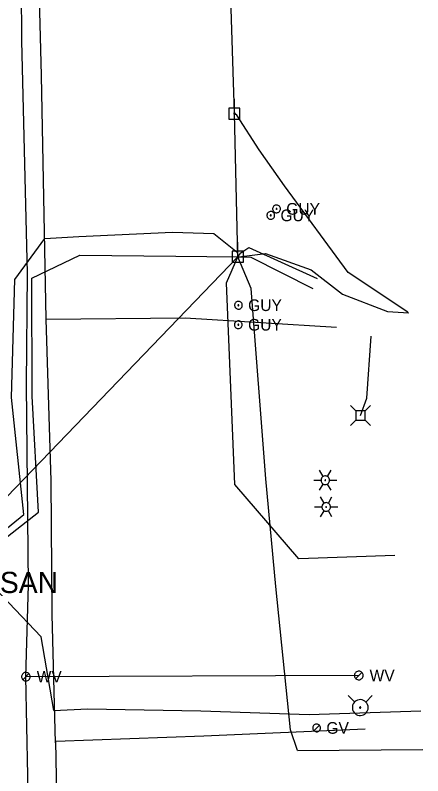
# Model space of a CAD drawing. Extents: x 600849 to 606371, y 330010 to 403088.
# Drawn here: x 601822.3 to 601957.1, y 399056.4 to 399307.4 of the extents above; entities that cross this region are included whole.
import ezdxf

# ---------------------------------------------------------------- set-up
doc = ezdxf.new("R2010")
doc.units = 0
for name, color, linetype in [('E_LTG', 7, 'Continuous'), ('E_UTL_AG_Bold', 7, 'Continuous'), ('E_UTL_E_UG', 7, 'Continuous'), ('E_UTL_EGuyWire', 7, 'Continuous'), ('E_UTL_EPowerPole', 7, 'Continuous'), ('E_UTL_FO_UG', 7, 'Continuous'), ('E_UTL_G', 7, 'Continuous'), ('E_UTL_G_UG', 7, 'Continuous'), ('E_UTL_Overhead', 7, 'Continuous'), ('E_UTL_SAN', 7, 'Continuous'), ('E_UTL_W', 7, 'Continuous'), ('E_UTL_W_UG', 7, 'Continuous'), ('E_UTL_WHydrant', 7, 'Continuous')]:
    doc.layers.add(name, color=color, linetype=linetype)

msp = doc.modelspace()

# ---------------------------------------------------------------- linework, layer by layer
at = {"layer": 'E_LTG'}
for points in [[(601924.14, 399155.17), (601922.95, 399157.23)], [(601925.57, 399155.17), (601926.76, 399157.23)], [(601921.05, 399153.93), (601923.43, 399153.93)], [(601926.29, 399153.93), (601926.26, 399154.2), (601926.18, 399154.46), (601926.06, 399154.7), (601925.89, 399154.92), (601925.69, 399155.09), (601925.45, 399155.23), (601925.19, 399155.32), (601924.92, 399155.36), (601924.65, 399155.34), (601924.39, 399155.28), (601924.14, 399155.17), (601923.92, 399155.01), (601923.73, 399154.81), (601923.59, 399154.58), (601923.49, 399154.33), (601923.43, 399154.07), (601923.43, 399153.79), (601923.49, 399153.53), (601923.59, 399153.27), (601923.73, 399153.05), (601923.92, 399152.85), (601924.14, 399152.69), (601924.39, 399152.58), (601924.65, 399152.52), (601924.92, 399152.5), (601925.19, 399152.54), (601925.45, 399152.63), (601925.69, 399152.77), (601925.89, 399152.94), (601926.06, 399153.16), (601926.18, 399153.4), (601926.26, 399153.66), (601926.29, 399153.93)], [(601926.29, 399153.93), (601926.26, 399154.2), (601926.18, 399154.46), (601926.06, 399154.7), (601925.89, 399154.92), (601925.69, 399155.09), (601925.45, 399155.23), (601925.19, 399155.32), (601924.92, 399155.36), (601924.65, 399155.34), (601924.39, 399155.28), (601924.14, 399155.17), (601923.92, 399155.01), (601923.73, 399154.81), (601923.59, 399154.58), (601923.49, 399154.33), (601923.43, 399154.07), (601923.43, 399153.79), (601923.49, 399153.53), (601923.59, 399153.27), (601923.73, 399153.05), (601923.92, 399152.85), (601924.14, 399152.69), (601924.39, 399152.58), (601924.65, 399152.52), (601924.92, 399152.5), (601925.19, 399152.54), (601925.45, 399152.63), (601925.69, 399152.77), (601925.89, 399152.94), (601926.06, 399153.16), (601926.18, 399153.4), (601926.26, 399153.66), (601926.29, 399153.93)], [(601926.29, 399153.93), (601926.26, 399154.2), (601926.18, 399154.46), (601926.06, 399154.7), (601925.89, 399154.92), (601925.69, 399155.09), (601925.45, 399155.23), (601925.19, 399155.32), (601924.92, 399155.36), (601924.65, 399155.34), (601924.39, 399155.28), (601924.14, 399155.17), (601923.92, 399155.01), (601923.73, 399154.81), (601923.59, 399154.58), (601923.49, 399154.33), (601923.43, 399154.07), (601923.43, 399153.79), (601923.49, 399153.53), (601923.59, 399153.27), (601923.73, 399153.05), (601923.92, 399152.85), (601924.14, 399152.69), (601924.39, 399152.58), (601924.65, 399152.52), (601924.92, 399152.5), (601925.19, 399152.54), (601925.45, 399152.63), (601925.69, 399152.77), (601925.89, 399152.94), (601926.06, 399153.16), (601926.18, 399153.4), (601926.26, 399153.66), (601926.29, 399153.93)], [(601924.98, 399153.93), (601924.97, 399153.95), (601924.97, 399153.97), (601924.96, 399153.99), (601924.94, 399154.01), (601924.93, 399154.03), (601924.91, 399154.04), (601924.88, 399154.05), (601924.86, 399154.05), (601924.84, 399154.05), (601924.82, 399154.04), (601924.8, 399154.03), (601924.78, 399154.02), (601924.76, 399154), (601924.75, 399153.98), (601924.74, 399153.96), (601924.74, 399153.94), (601924.74, 399153.92), (601924.74, 399153.9), (601924.75, 399153.88), (601924.76, 399153.86), (601924.78, 399153.84), (601924.8, 399153.83), (601924.82, 399153.82), (601924.84, 399153.81), (601924.86, 399153.81), (601924.88, 399153.81), (601924.91, 399153.82), (601924.93, 399153.83), (601924.94, 399153.85), (601924.96, 399153.87), (601924.97, 399153.89), (601924.97, 399153.91), (601924.98, 399153.93)], [(601926.29, 399153.93), (601928.67, 399153.93)], [(601922.95, 399150.63), (601924.14, 399152.69)], [(601926.76, 399150.63), (601925.57, 399152.69)], [(601924.43, 399146.34), (601923.24, 399148.4)], [(601925.86, 399146.34), (601927.05, 399148.4)], [(601926.57, 399145.1), (601926.55, 399145.37), (601926.47, 399145.63), (601926.34, 399145.87), (601926.18, 399146.09), (601925.97, 399146.26), (601925.74, 399146.4), (601925.48, 399146.49), (601925.21, 399146.53), (601924.94, 399146.51), (601924.67, 399146.45), (601924.43, 399146.34), (601924.21, 399146.18), (601924.02, 399145.98), (601923.87, 399145.75), (601923.77, 399145.5), (601923.72, 399145.24), (601923.72, 399144.96), (601923.77, 399144.7), (601923.87, 399144.44), (601924.02, 399144.22), (601924.21, 399144.02), (601924.43, 399143.86), (601924.67, 399143.75), (601924.94, 399143.69), (601925.21, 399143.67), (601925.48, 399143.71), (601925.74, 399143.8), (601925.97, 399143.94), (601926.18, 399144.11), (601926.34, 399144.33), (601926.47, 399144.57), (601926.55, 399144.83), (601926.57, 399145.1)], [(601926.57, 399145.1), (601926.55, 399145.37), (601926.47, 399145.63), (601926.34, 399145.87), (601926.18, 399146.09), (601925.97, 399146.26), (601925.74, 399146.4), (601925.48, 399146.49), (601925.21, 399146.53), (601924.94, 399146.51), (601924.67, 399146.45), (601924.43, 399146.34), (601924.21, 399146.18), (601924.02, 399145.98), (601923.87, 399145.75), (601923.77, 399145.5), (601923.72, 399145.24), (601923.72, 399144.96), (601923.77, 399144.7), (601923.87, 399144.44), (601924.02, 399144.22), (601924.21, 399144.02), (601924.43, 399143.86), (601924.67, 399143.75), (601924.94, 399143.69), (601925.21, 399143.67), (601925.48, 399143.71), (601925.74, 399143.8), (601925.97, 399143.94), (601926.18, 399144.11), (601926.34, 399144.33), (601926.47, 399144.57), (601926.55, 399144.83), (601926.57, 399145.1)], [(601926.57, 399145.1), (601926.55, 399145.37), (601926.47, 399145.63), (601926.34, 399145.87), (601926.18, 399146.09), (601925.97, 399146.26), (601925.74, 399146.4), (601925.48, 399146.49), (601925.21, 399146.53), (601924.94, 399146.51), (601924.67, 399146.45), (601924.43, 399146.34), (601924.21, 399146.18), (601924.02, 399145.98), (601923.87, 399145.75), (601923.77, 399145.5), (601923.72, 399145.24), (601923.72, 399144.96), (601923.77, 399144.7), (601923.87, 399144.44), (601924.02, 399144.22), (601924.21, 399144.02), (601924.43, 399143.86), (601924.67, 399143.75), (601924.94, 399143.69), (601925.21, 399143.67), (601925.48, 399143.71), (601925.74, 399143.8), (601925.97, 399143.94), (601926.18, 399144.11), (601926.34, 399144.33), (601926.47, 399144.57), (601926.55, 399144.83), (601926.57, 399145.1)], [(601921.33, 399145.1), (601923.71, 399145.1)], [(601923.24, 399141.8), (601924.43, 399143.86)], [(601925.26, 399145.1), (601925.26, 399145.12), (601925.25, 399145.14), (601925.24, 399145.16), (601925.23, 399145.18), (601925.21, 399145.2), (601925.19, 399145.21), (601925.17, 399145.22), (601925.15, 399145.22), (601925.13, 399145.22), (601925.1, 399145.21), (601925.08, 399145.2), (601925.06, 399145.19), (601925.05, 399145.17), (601925.04, 399145.15), (601925.03, 399145.13), (601925.02, 399145.11), (601925.02, 399145.09), (601925.03, 399145.07), (601925.04, 399145.05), (601925.05, 399145.03), (601925.06, 399145.01), (601925.08, 399145), (601925.1, 399144.99), (601925.13, 399144.98), (601925.15, 399144.98), (601925.17, 399144.98), (601925.19, 399144.99), (601925.21, 399145), (601925.23, 399145.02), (601925.24, 399145.04), (601925.25, 399145.06), (601925.26, 399145.08), (601925.26, 399145.1)], [(601927.05, 399141.8), (601925.86, 399143.86)], [(601926.57, 399145.1), (601928.95, 399145.1)]]:
    msp.add_lwpolyline(points, dxfattribs=at)
at = {"layer": 'E_UTL_AG_Bold'}
for points in [[(601934.95, 399176.83), (601933.2, 399178.58)], [(601938.05, 399176.83), (601939.8, 399178.58)], [(601938.05, 399176.83), (601934.95, 399176.83)], [(601934.95, 399176.83), (601934.95, 399173.73)], [(601938.05, 399173.73), (601938.05, 399176.83)], [(601934.95, 399173.73), (601933.2, 399171.98)], [(601934.95, 399173.73), (601938.05, 399173.73)], [(601938.05, 399173.73), (601939.8, 399171.98)]]:
    msp.add_lwpolyline(points, dxfattribs=at)
at = {"layer": 'E_UTL_E_UG'}
for points in [[(601952.11, 399209.41), (601932.39, 399222.49), (601911.37, 399251.15), (601902.98, 399262.95), (601895.64, 399274.45), (601894.82, 399274.94)], [(601895.99, 399227.7), (601897.15, 399227.74), (601905.06, 399228.75), (601920.19, 399223.37), (601930.49, 399215.34), (601945.43, 399209.68), (601952.48, 399209.17)], [(601936.5, 399175.28), (601938.61, 399181.05), (601940.02, 399201.44)]]:
    msp.add_lwpolyline(points, dxfattribs=at)
at = {"layer": 'E_UTL_EGuyWire'}
for points in [[(601910.01, 399243.5), (601909.99, 399243.75), (601909.92, 399243.98), (601909.81, 399244.2), (601909.66, 399244.39), (601909.47, 399244.55), (601909.26, 399244.67), (601909.03, 399244.75), (601908.79, 399244.78), (601908.55, 399244.77), (601908.31, 399244.72), (601908.09, 399244.61), (601907.89, 399244.47), (601907.72, 399244.3), (601907.59, 399244.09), (601907.5, 399243.86), (601907.45, 399243.62), (601907.45, 399243.38), (601907.5, 399243.14), (601907.59, 399242.91), (601907.72, 399242.71), (601907.89, 399242.53), (601908.09, 399242.39), (601908.31, 399242.29), (601908.55, 399242.23), (601908.79, 399242.22), (601909.03, 399242.26), (601909.26, 399242.34), (601909.47, 399242.46), (601909.66, 399242.62), (601909.81, 399242.81), (601909.92, 399243.03), (601909.99, 399243.26), (601910.01, 399243.5)], [(601908.89, 399243.5), (601908.89, 399243.53), (601908.88, 399243.56), (601908.86, 399243.59), (601908.84, 399243.61), (601908.82, 399243.63), (601908.79, 399243.65), (601908.77, 399243.66), (601908.74, 399243.66), (601908.71, 399243.66), (601908.68, 399243.65), (601908.65, 399243.64), (601908.62, 399243.62), (601908.6, 399243.6), (601908.59, 399243.58), (601908.57, 399243.55), (601908.57, 399243.52), (601908.57, 399243.49), (601908.57, 399243.46), (601908.59, 399243.43), (601908.6, 399243.4), (601908.62, 399243.38), (601908.65, 399243.36), (601908.68, 399243.35), (601908.71, 399243.34), (601908.74, 399243.34), (601908.77, 399243.35), (601908.79, 399243.36), (601908.82, 399243.37), (601908.84, 399243.39), (601908.86, 399243.42), (601908.88, 399243.44), (601908.89, 399243.47), (601908.89, 399243.5)], [(601908.11, 399241.36), (601908.09, 399241.6), (601908.02, 399241.83), (601907.91, 399242.05), (601907.75, 399242.24), (601907.57, 399242.4), (601907.36, 399242.52), (601907.13, 399242.6), (601906.89, 399242.64), (601906.64, 399242.63), (601906.41, 399242.57), (601906.18, 399242.47), (601905.99, 399242.33), (601905.82, 399242.15), (601905.69, 399241.94), (601905.59, 399241.72), (601905.55, 399241.48), (601905.55, 399241.23), (601905.59, 399240.99), (601905.69, 399240.77), (601905.82, 399240.56), (601905.99, 399240.39), (601906.18, 399240.24), (601906.41, 399240.14), (601906.64, 399240.09), (601906.89, 399240.07), (601907.13, 399240.11), (601907.36, 399240.19), (601907.57, 399240.31), (601907.75, 399240.47), (601907.91, 399240.66), (601908.02, 399240.88), (601908.09, 399241.11), (601908.11, 399241.36)], [(601906.99, 399241.36), (601906.98, 399241.39), (601906.98, 399241.42), (601906.96, 399241.44), (601906.94, 399241.47), (601906.92, 399241.49), (601906.89, 399241.5), (601906.86, 399241.51), (601906.83, 399241.52), (601906.8, 399241.51), (601906.77, 399241.51), (601906.75, 399241.49), (601906.72, 399241.48), (601906.7, 399241.45), (601906.68, 399241.43), (601906.67, 399241.4), (601906.67, 399241.37), (601906.67, 399241.34), (601906.67, 399241.31), (601906.68, 399241.28), (601906.7, 399241.26), (601906.72, 399241.23), (601906.75, 399241.22), (601906.77, 399241.2), (601906.8, 399241.2), (601906.83, 399241.2), (601906.86, 399241.2), (601906.89, 399241.21), (601906.92, 399241.22), (601906.94, 399241.24), (601906.96, 399241.27), (601906.98, 399241.3), (601906.98, 399241.33), (601906.99, 399241.36)], [(601897.42, 399211.7), (601897.4, 399211.94), (601897.33, 399212.18), (601897.21, 399212.39), (601897.06, 399212.59), (601896.88, 399212.75), (601896.67, 399212.87), (601896.44, 399212.95), (601896.2, 399212.98), (601895.95, 399212.97), (601895.72, 399212.91), (601895.49, 399212.81), (601895.29, 399212.67), (601895.13, 399212.49), (601894.99, 399212.29), (601894.9, 399212.06), (601894.86, 399211.82), (601894.86, 399211.58), (601894.9, 399211.34), (601894.99, 399211.11), (601895.13, 399210.91), (601895.29, 399210.73), (601895.49, 399210.59), (601895.72, 399210.49), (601895.95, 399210.43), (601896.2, 399210.42), (601896.44, 399210.45), (601896.67, 399210.53), (601896.88, 399210.66), (601897.06, 399210.81), (601897.21, 399211.01), (601897.33, 399211.22), (601897.4, 399211.46), (601897.42, 399211.7)], [(601896.3, 399211.7), (601896.29, 399211.73), (601896.28, 399211.76), (601896.27, 399211.79), (601896.25, 399211.81), (601896.23, 399211.83), (601896.2, 399211.85), (601896.17, 399211.86), (601896.14, 399211.86), (601896.11, 399211.86), (601896.08, 399211.85), (601896.05, 399211.84), (601896.03, 399211.82), (601896.01, 399211.8), (601895.99, 399211.77), (601895.98, 399211.75), (601895.98, 399211.72), (601895.98, 399211.69), (601895.98, 399211.66), (601895.99, 399211.63), (601896.01, 399211.6), (601896.03, 399211.58), (601896.05, 399211.56), (601896.08, 399211.55), (601896.11, 399211.54), (601896.14, 399211.54), (601896.17, 399211.54), (601896.2, 399211.55), (601896.23, 399211.57), (601896.25, 399211.59), (601896.27, 399211.61), (601896.28, 399211.64), (601896.29, 399211.67), (601896.3, 399211.7)], [(601897.41, 399205.25), (601897.38, 399205.49), (601897.31, 399205.73), (601897.2, 399205.94), (601897.05, 399206.13), (601896.87, 399206.29), (601896.66, 399206.42), (601896.43, 399206.5), (601896.18, 399206.53), (601895.94, 399206.52), (601895.7, 399206.46), (601895.48, 399206.36), (601895.28, 399206.22), (601895.11, 399206.04), (601894.98, 399205.84), (601894.89, 399205.61), (601894.85, 399205.37), (601894.85, 399205.13), (601894.89, 399204.89), (601894.98, 399204.66), (601895.11, 399204.46), (601895.28, 399204.28), (601895.48, 399204.14), (601895.7, 399204.04), (601895.94, 399203.98), (601896.18, 399203.97), (601896.43, 399204), (601896.66, 399204.08), (601896.87, 399204.2), (601897.05, 399204.36), (601897.2, 399204.55), (601897.31, 399204.77), (601897.38, 399205.01), (601897.41, 399205.25)], [(601896.28, 399205.25), (601896.28, 399205.28), (601896.27, 399205.31), (601896.26, 399205.34), (601896.24, 399205.36), (601896.22, 399205.38), (601896.19, 399205.39), (601896.16, 399205.4), (601896.13, 399205.41), (601896.1, 399205.41), (601896.07, 399205.4), (601896.04, 399205.39), (601896.02, 399205.37), (601896, 399205.35), (601895.98, 399205.32), (601895.97, 399205.29), (601895.96, 399205.26), (601895.96, 399205.23), (601895.97, 399205.2), (601895.98, 399205.18), (601896, 399205.15), (601896.02, 399205.13), (601896.04, 399205.11), (601896.07, 399205.1), (601896.1, 399205.09), (601896.13, 399205.09), (601896.16, 399205.09), (601896.19, 399205.1), (601896.22, 399205.12), (601896.24, 399205.14), (601896.26, 399205.16), (601896.27, 399205.19), (601896.28, 399205.22), (601896.28, 399205.25)]]:
    msp.add_lwpolyline(points, dxfattribs=at)
at = {"layer": 'E_UTL_EPowerPole'}
for points in [[(601894.79, 399276.78), (601894.79, 399279.69)], [(601896.63, 399276.78), (601892.94, 399276.78)], [(601892.94, 399276.78), (601892.94, 399273.09)], [(601896.63, 399273.09), (601896.63, 399276.78)], [(601895.06, 399274.94), (601895.05, 399274.99), (601895.04, 399275.03), (601895.02, 399275.07), (601894.99, 399275.11), (601894.96, 399275.14), (601894.92, 399275.16), (601894.88, 399275.17), (601894.83, 399275.18), (601894.79, 399275.18), (601894.74, 399275.17), (601894.7, 399275.15), (601894.66, 399275.12), (601894.63, 399275.09), (601894.61, 399275.05), (601894.59, 399275.01), (601894.58, 399274.96), (601894.58, 399274.92), (601894.59, 399274.87), (601894.61, 399274.83), (601894.63, 399274.79), (601894.66, 399274.76), (601894.7, 399274.73), (601894.74, 399274.72), (601894.79, 399274.71), (601894.83, 399274.7), (601894.88, 399274.71), (601894.92, 399274.72), (601894.96, 399274.75), (601894.99, 399274.78), (601895.02, 399274.81), (601895.04, 399274.85), (601895.05, 399274.9), (601895.06, 399274.94)], [(601892.94, 399273.09), (601896.63, 399273.09)], [(601895.96, 399229.55), (601895.96, 399232.46)], [(601897.81, 399229.55), (601894.12, 399229.55)], [(601894.12, 399229.55), (601894.12, 399225.86)], [(601897.81, 399225.86), (601897.81, 399229.55)], [(601896.23, 399227.7), (601896.23, 399227.75), (601896.22, 399227.79), (601896.19, 399227.83), (601896.17, 399227.87), (601896.13, 399227.9), (601896.09, 399227.92), (601896.05, 399227.94), (601896.01, 399227.94), (601895.96, 399227.94), (601895.92, 399227.93), (601895.88, 399227.91), (601895.84, 399227.88), (601895.81, 399227.85), (601895.78, 399227.81), (601895.77, 399227.77), (601895.76, 399227.73), (601895.76, 399227.68), (601895.77, 399227.64), (601895.78, 399227.6), (601895.81, 399227.56), (601895.84, 399227.52), (601895.88, 399227.5), (601895.92, 399227.48), (601895.96, 399227.47), (601896.01, 399227.47), (601896.05, 399227.47), (601896.09, 399227.49), (601896.13, 399227.51), (601896.17, 399227.54), (601896.19, 399227.58), (601896.22, 399227.62), (601896.23, 399227.66), (601896.23, 399227.7)], [(601894.12, 399225.86), (601897.81, 399225.86)]]:
    msp.add_lwpolyline(points, dxfattribs=at)
at = {"layer": 'E_UTL_FO_UG'}
for points in [[(601801.74, 399127.08), (601808.34, 399129), (601825.23, 399142.6), (601821.16, 399181.19), (601822.27, 399220.22), (601832.14, 399233.72), (601843.41, 399234.4), (601874.39, 399235.8), (601887.98, 399235.36), (601895.71, 399229.18), (601895.99, 399227.7)], [(601895.99, 399227.7), (601896.95, 399228.98), (601899.6, 399230.76), (601922.18, 399220.56)], [(601801.74, 399127.08), (601808.49, 399126.51), (601830.02, 399143.36), (601827.93, 399181.65), (601827.88, 399220.64), (601843.71, 399228.2), (601875.49, 399227.9), (601895.99, 399227.7)], [(601894.96, 399152.58), (601892.18, 399219.12), (601895.99, 399227.7)], [(601915.69, 399064.76), (601913.4, 399071.58), (601908.48, 399118.85), (601905.24, 399154.38), (601900.37, 399217.25), (601895.99, 399227.7)], [(601895.99, 399227.7), (601900.25, 399227.54), (601920.76, 399217.24)], [(601947.86, 399129.13), (601916.13, 399128.01), (601894.96, 399152.58)], [(601835.07, 399077.94), (601830.94, 399102.29), (601809.4, 399124.73), (601801.74, 399127.08)], [(601835.07, 399077.94), (601846.24, 399078.5), (601883.67, 399077.83), (601919.53, 399076.57), (601956.4, 399077.81)], [(601915.69, 399064.76), (601957.08, 399065.01)]]:
    msp.add_lwpolyline(points, dxfattribs=at)
at = {"layer": 'E_UTL_G'}
for points in [[(601923.28, 399072.18), (601923.26, 399072.42), (601923.19, 399072.66), (601923.08, 399072.87), (601922.93, 399073.07), (601922.74, 399073.23), (601922.53, 399073.35), (601922.3, 399073.43), (601922.06, 399073.46), (601921.82, 399073.45), (601921.58, 399073.39), (601921.36, 399073.29), (601921.16, 399073.15), (601920.99, 399072.97), (601920.86, 399072.77), (601920.77, 399072.54), (601920.72, 399072.3), (601920.72, 399072.06), (601920.77, 399071.82), (601920.86, 399071.59), (601920.99, 399071.39), (601921.16, 399071.21), (601921.36, 399071.07), (601921.58, 399070.97), (601921.82, 399070.91), (601922.06, 399070.9), (601922.3, 399070.93), (601922.53, 399071.01), (601922.74, 399071.13), (601922.93, 399071.29), (601923.08, 399071.49), (601923.19, 399071.7), (601923.26, 399071.94), (601923.28, 399072.18)], [(601921.09, 399071.27), (601922.91, 399073.09)]]:
    msp.add_lwpolyline(points, dxfattribs=at)
at = {"layer": 'E_UTL_G_UG'}
for points in [[(601832.58, 399207.07), (601831.05, 399287.5), (601829.49, 399346.86), (601828.07, 399411.26), (601827.55, 399468.07), (601826.74, 399487.83), (601866.97, 399489.26), (601905.05, 399489.28)], [(601835.66, 399067.24), (601834.61, 399109.59), (601834.21, 399153.74), (601832.58, 399207.07), (601878.48, 399207.5), (601928.52, 399204.43)], [(601839.42, 398879.66), (601839.37, 398880.2), (601838.55, 398894.09), (601837.5, 398944.1), (601837.14, 398997.18), (601835.74, 399067.84), (601884.66, 399069.53), (601938.04, 399071.9)]]:
    msp.add_lwpolyline(points, dxfattribs=at)
at = {"layer": 'E_UTL_Overhead'}
msp.add_lwpolyline([(601799.71, 399128), (601895.99, 399227.7), (601894.82, 399274.94), (601890.14, 399423.61), (601887.97, 399578.04), (601883.55, 399776.02), (601879.86, 399971.56), (601879.22, 400198.59)], dxfattribs=at)
at = {"layer": 'E_UTL_W'}
for points in [[(601827.33, 399089.09), (601827.3, 399089.36), (601827.22, 399089.62), (601827.1, 399089.86), (601826.93, 399090.08), (601826.73, 399090.25), (601826.49, 399090.39), (601826.24, 399090.48), (601825.97, 399090.52), (601825.7, 399090.5), (601825.43, 399090.44), (601825.19, 399090.33), (601824.97, 399090.17), (601824.78, 399089.97), (601824.63, 399089.75), (601824.53, 399089.49), (601824.48, 399089.23), (601824.48, 399088.96), (601824.53, 399088.69), (601824.63, 399088.44), (601824.78, 399088.21), (601824.97, 399088.01), (601825.19, 399087.86), (601825.43, 399087.74), (601825.7, 399087.68), (601825.97, 399087.67), (601826.24, 399087.71), (601826.49, 399087.79), (601826.73, 399087.93), (601826.93, 399088.11), (601827.1, 399088.32), (601827.22, 399088.56), (601827.3, 399088.82), (601827.33, 399089.09)], [(601937.35, 399089.49), (601937.32, 399089.76), (601937.25, 399090.02), (601937.12, 399090.26), (601936.95, 399090.47), (601936.75, 399090.65), (601936.51, 399090.79), (601936.26, 399090.87), (601935.99, 399090.91), (601935.72, 399090.9), (601935.46, 399090.84), (601935.21, 399090.72), (601934.99, 399090.57), (601934.8, 399090.37), (601934.65, 399090.14), (601934.55, 399089.89), (601934.5, 399089.62), (601934.5, 399089.35), (601934.55, 399089.09), (601934.65, 399088.83), (601934.8, 399088.61), (601934.99, 399088.41), (601935.21, 399088.25), (601935.46, 399088.14), (601935.72, 399088.08), (601935.99, 399088.06), (601936.26, 399088.1), (601936.51, 399088.19), (601936.75, 399088.33), (601936.95, 399088.5), (601937.12, 399088.72), (601937.25, 399088.96), (601937.32, 399089.22), (601937.35, 399089.49)], [(601934.91, 399088.48), (601936.93, 399090.5)], [(601824.89, 399088.08), (601826.91, 399090.1)]]:
    msp.add_lwpolyline(points, dxfattribs=at)
at = {"layer": 'E_UTL_W_UG'}
for points in [[(601935.92, 399089.49), (601825.9, 399089.09), (601826.74, 399119.36), (601826.12, 399185.57), (601826.41, 399222.32), (601824.54, 399299), (601824.45, 399316.49), (601824.09, 399322.28), (601824.26, 399353.61), (601823.1, 399403.96), (601819.66, 399497.82), (601818.44, 399526.48), (601815.39, 399541.33), (601816.48, 399547.02), (601816.66, 399557.67), (601814.82, 399652.77)], [(601824.16, 398197.27), (601840.45, 398196.71), (601841.34, 398199.83), (601841.28, 398342.75), (601840.62, 398415.75), (601841.5, 398421.17), (601841.39, 398465.47), (601840.94, 398510.19), (601840.03, 398586.22), (601835.58, 398667.05), (601837.06, 398671.26), (601833.62, 398740.72), (601832.23, 398798.33), (601831.17, 398840.3), (601829.18, 398889.33), (601827.46, 398929.19), (601827.81, 398993.9), (601827.18, 399023.94), (601825.9, 399089.09)]]:
    msp.add_lwpolyline(points, dxfattribs=at)
at = {"layer": 'E_UTL_WHydrant'}
for points in [[(601934.56, 399080.73), (601932.42, 399082.88)], [(601938.23, 399080.73), (601940.38, 399082.88)], [(601939.02, 399078.9), (601938.97, 399079.39), (601938.83, 399079.87), (601938.61, 399080.32), (601938.3, 399080.71), (601937.92, 399081.03), (601937.49, 399081.28), (601937.02, 399081.45), (601936.52, 399081.52), (601936.03, 399081.49), (601935.54, 399081.38), (601935.09, 399081.17), (601934.68, 399080.88), (601934.34, 399080.52), (601934.07, 399080.1), (601933.88, 399079.64), (601933.79, 399079.15), (601933.79, 399078.65), (601933.88, 399078.16), (601934.07, 399077.7), (601934.34, 399077.28), (601934.68, 399076.92), (601935.09, 399076.63), (601935.54, 399076.42), (601936.03, 399076.3), (601936.52, 399076.28), (601937.02, 399076.35), (601937.49, 399076.51), (601937.92, 399076.76), (601938.3, 399077.09), (601938.61, 399077.48), (601938.83, 399077.92), (601938.97, 399078.4), (601939.02, 399078.9)], [(601936.6, 399078.9), (601936.6, 399078.94), (601936.59, 399078.97), (601936.57, 399079.01), (601936.54, 399079.04), (601936.52, 399079.06), (601936.48, 399079.08), (601936.45, 399079.09), (601936.41, 399079.1), (601936.37, 399079.1), (601936.33, 399079.09), (601936.3, 399079.07), (601936.27, 399079.05), (601936.24, 399079.02), (601936.22, 399078.99), (601936.21, 399078.95), (601936.2, 399078.92), (601936.2, 399078.88), (601936.21, 399078.84), (601936.22, 399078.81), (601936.24, 399078.77), (601936.27, 399078.75), (601936.3, 399078.72), (601936.33, 399078.71), (601936.37, 399078.7), (601936.41, 399078.7), (601936.45, 399078.7), (601936.48, 399078.72), (601936.52, 399078.73), (601936.54, 399078.76), (601936.57, 399078.79), (601936.59, 399078.82), (601936.6, 399078.86), (601936.6, 399078.9)]]:
    msp.add_lwpolyline(points, dxfattribs=at)

# ---------------------------------------------------------------- texts
at = {"layer": 'E_UTL_EGuyWire'}
for p in [(601911.94, 399241.58), (601910.03, 399239.43), (601899.34, 399209.78), (601899.33, 399203.32)]:
    msp.add_text('GUY', height=3.85, dxfattribs=at).set_placement(p)
at = {"layer": 'E_UTL_G'}
msp.add_text('GV', height=3.85, dxfattribs=at).set_placement((601925.21, 399070.25))
at = {"layer": 'E_UTL_SAN'}
msp.add_text('SAN', height=6.998, dxfattribs=at).set_placement((601817.29, 399116.7))
at = {"layer": 'E_UTL_W'}
for p in [(601829.46, 399087.17), (601939.49, 399087.56)]:
    msp.add_text('WV', height=3.85, dxfattribs=at).set_placement(p)

doc.saveas('drawing.dxf')
